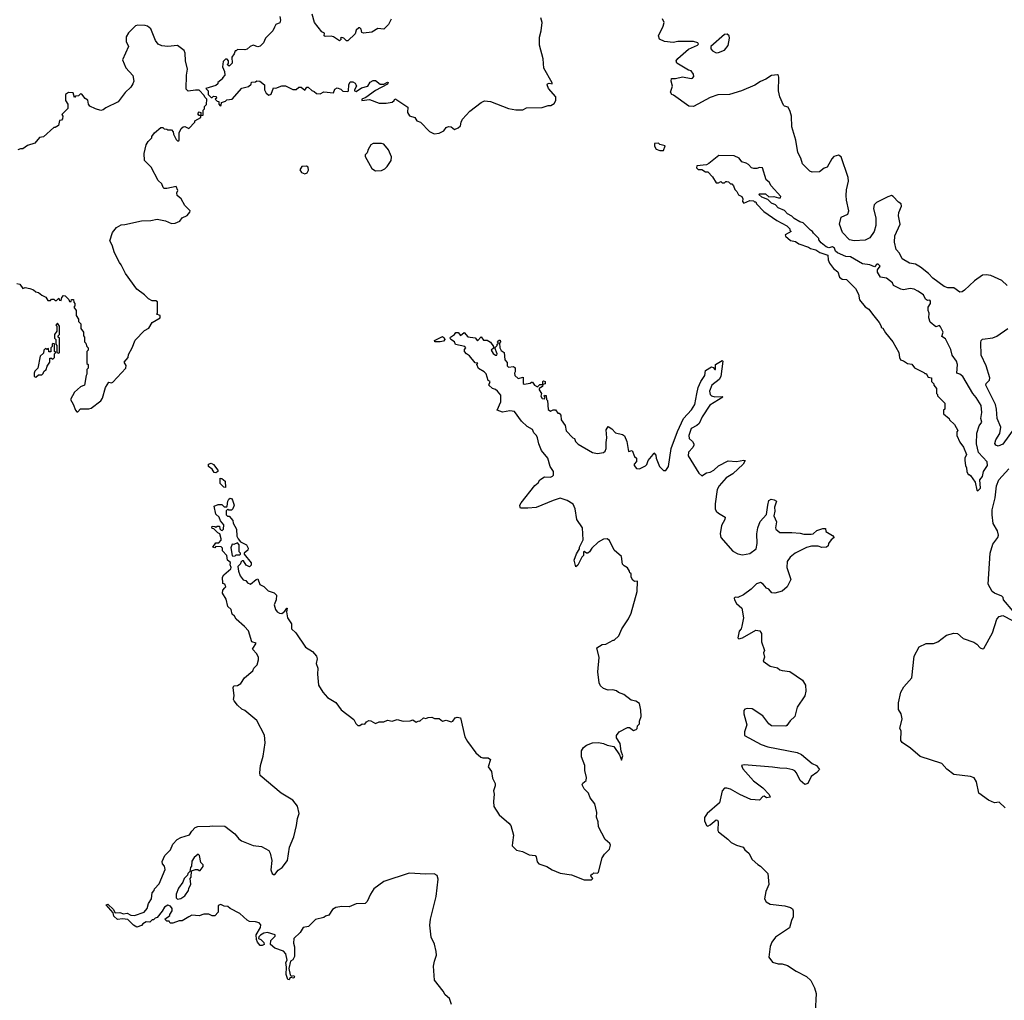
# Model space of a CAD drawing. Extents: x 2293139 to 2515392, y 824115 to 1006937.
# Tile 301 of 417: x 2387389 to 2395597, y 967420 to 975588. Entities that reach past the tile are written whole.
import ezdxf

# ---------------------------------------------------------------- set-up
doc = ezdxf.new("R2010")
doc.units = 0

msp = doc.modelspace()

# ---------------------------------------------------------------- linework, layer by layer
at = {"layer": '0CON10XD'}
for points in [[(2389556.7, 975615), (2389562, 975585), (2389558, 975562), (2389525, 975547.5), (2389512.5, 975525), (2389500, 975495), (2389437.5, 975435), (2389422.5, 975395), (2389395, 975367.5), (2389375, 975363.3), (2389335, 975377.5), (2389310, 975365), (2389285, 975342.5), (2389265, 975337.5), (2389205, 975340), (2389195, 975330), (2389185, 975330), (2389176.7, 975303.3), (2389157.5, 975275), (2389160, 975225), (2389135, 975200), (2389120, 975215), (2389130, 975225), (2389130, 975245), (2389118.3, 975258.3), (2389105, 975260), (2389085, 975240), (2389080, 975195), (2389097.5, 975157.5), (2389100, 975125), (2389080, 975105), (2389080, 975095), (2389040, 975065), (2389040, 975055), (2389025, 975040), (2388940, 975015), (2388960, 974995), (2388960, 974965), (2388985, 974940), (2388995, 974940), (2389005, 974950), (2389028.3, 974948.3), (2389030, 974935), (2389020, 974925), (2389035, 974910), (2389048.3, 974908.3), (2389050, 974885), (2389061.7, 974871.7), (2389070, 974875), (2389071.7, 974898.3), (2389105, 974910), (2389115, 974920), (2389160, 974925), (2389241.7, 975018.3), (2389297, 975033), (2389318.3, 975051.7), (2389321.7, 975068.3), (2389355, 975070), (2389365, 975080), (2389390, 975075), (2389430, 975045), (2389430, 975005), (2389442.5, 974975), (2389465, 974960), (2389485, 974967.5), (2389505, 975020), (2389525, 975017.5), (2389575, 975037.5), (2389605, 975036.7), (2389667, 975007), (2389695, 975007.5), (2389715, 975027.5), (2389735, 975026.7), (2389765, 975000), (2389783.6, 975026.4), (2389795, 975027.5), (2389825, 974997.5), (2389845, 974990), (2389863, 974973), (2389895, 974970), (2389925, 974987.5), (2390005, 974980), (2390015, 975010), (2390035, 975020), (2390065, 975010), (2390083, 974993), (2390125, 974990), (2390130, 974995), (2390133, 975047), (2390145, 975070), (2390165, 975070), (2390185, 975060), (2390191.7, 975048.3), (2390197.5, 975035), (2390180, 975005), (2390180, 974995), (2390195, 974990), (2390238.3, 975021.7), (2390290, 975035), (2390310.7, 975069.3), (2390335, 975082.5), (2390355, 975082.5), (2390395, 975052.5), (2390425, 975050), (2390455, 975067.5), (2390460, 975065), (2390455, 975052.5), (2390355, 974997.5), (2390275, 974940), (2390240, 974925), (2390240, 974915), (2390305, 974923.8), (2390385, 974892.5), (2390445, 974893.3), (2390495, 974902.5), (2390510, 974915), (2390515, 974930), (2390525, 974927.5), (2390625, 974860), (2390622.5, 974815), (2390637.5, 974787.5), (2390683, 974773), (2390700, 974745), (2390730, 974735), (2390805, 974658), (2390845, 974636.2)], [(2390485, 975592.5), (2390463, 975547), (2390425, 975510), (2390375, 975514.2), (2390325, 975483.8), (2390255, 975477.5), (2390241.7, 975481.7), (2390235, 975510), (2390225, 975520), (2390215, 975520), (2390195, 975500), (2390185, 975470), (2390125, 975412.5), (2390113, 975413), (2390090, 975435), (2390075, 975440), (2390062.5, 975437.5), (2390070, 975425), (2390055, 975412.5), (2390005, 975446.7), (2389985, 975451.2), (2389935, 975447.5), (2389927.5, 975455), (2389930, 975475), (2389907, 975487), (2389846.4, 975566.4), (2389826.2, 975635)], [(2390845, 974636.2), (2390885, 974643.8), (2390925, 974663.3), (2390945, 974690), (2390965, 974700), (2390985, 974695.8), (2391015, 974672.5), (2391045, 974686.2), (2391064, 974705), (2391068.6, 974735), (2391081.5, 974758.5), (2391142.8, 974827.2), (2391235, 974898.1), (2391265, 974913.8), (2391315, 974907.5), (2391465, 974850), (2391525, 974836.2), (2391583, 974837), (2391615, 974853.3), (2391745, 974856.7), (2391795, 974872.5), (2391817, 974873), (2391845, 974890), (2391857.5, 974915), (2391857.5, 974945), (2391797.5, 975015), (2391786.7, 975045), (2391790, 975055), (2391801.7, 975058.3), (2391827, 975053), (2391826.7, 975063.3), (2391757.5, 975185), (2391751.7, 975261.7), (2391723, 975377), (2391723, 975443), (2391736.7, 975495), (2391743.3, 975565), (2391733.6, 975603.6)], [(2395620, 973375), (2395575, 973416.7), (2395483.6, 973456.4), (2395445, 973464), (2395415, 973460), (2395347.6, 973412.4), (2395265, 973334.3), (2395245, 973321.4), (2395225, 973319.2), (2395175, 973356), (2395125.5, 973354.5), (2395095, 973365.6), (2395000, 973435), (2394963.8, 973473.8), (2394898.1, 973528.1), (2394855, 973552.7), (2394805, 973560), (2394745.8, 973595), (2394723.2, 973643.2), (2394693.9, 973673.9), (2394681.5, 973735), (2394685, 973786.7), (2394729.6, 973885), (2394714.6, 973954.6), (2394717.9, 973982.1), (2394740, 974035), (2394737.5, 974055), (2394715, 974067.5), (2394670, 974115), (2394655, 974122.5), (2394625, 974113.3), (2394532.5, 974065), (2394510.8, 974045), (2394507.1, 974015), (2394524.3, 973935), (2394525.5, 973875), (2394510.6, 973825), (2394475, 973770.8), (2394437, 973753), (2394345, 973745.4), (2394305, 973754.5), (2394249.1, 973815), (2394221.9, 973885), (2394237.5, 973942.5), (2394291.1, 973968.9), (2394301.1, 973995), (2394281.5, 974085), (2394279.5, 974125), (2394280.2, 974169.8), (2394297.7, 974242.3), (2394296, 974275), (2394237.5, 974445), (2394215, 974460), (2394175, 974447.5), (2394159.3, 974430.7), (2394119.4, 974360.6), (2394095, 974351.2), (2394055, 974320), (2393995, 974318.8), (2393976.1, 974326.1), (2393915, 974386.7), (2393900, 974435), (2393875, 974482.5), (2393857.5, 974585), (2393825.8, 974695), (2393823.9, 974783.9), (2393812, 974825), (2393795, 974860), (2393765, 974866.7), (2393755.9, 974875.9), (2393724.2, 974945), (2393714.3, 974995.7), (2393717, 975107), (2393713.8, 975123.8), (2393705, 975130), (2393655, 975124), (2393608, 975092), (2393565, 975074.3), (2393516.4, 975043.6), (2393405, 974995.7), (2393305, 974965.8), (2393207.3, 974962.7), (2393145, 974940), (2393005, 974865.8), (2392967.7, 974867.7), (2392840.3, 974960.3), (2392825, 974965.8), (2392814.7, 974985), (2392831.8, 975035), (2392819.2, 975075), (2392822.3, 975097.7), (2392855, 975098), (2392915, 975113.3), (2392985, 975098.8), (2392998.3, 975101.7), (2393010, 975115), (2393006.7, 975135), (2392985, 975162.5), (2392965, 975166.7), (2392867.5, 975225), (2392862.5, 975245), (2392876.1, 975263.9), (2392965, 975343.3), (2393040, 975375), (2393047.5, 975385), (2393042.5, 975395), (2393005, 975407.1), (2392875, 975406.9), (2392835, 975399.4), (2392765.4, 975405.4), (2392722.5, 975425), (2392714.3, 975455), (2392754, 975535), (2392760, 975565), (2392748.8, 975595)], [(2387365, 973390), (2387390, 973385), (2387415, 973350), (2387435, 973357.5), (2387475, 973350), (2387505, 973337.5), (2387525, 973320), (2387547, 973317), (2387575, 973292.5), (2387608.3, 973278.3), (2387625, 973250), (2387645, 973250), (2387655, 973260), (2387675, 973260), (2387685, 973250), (2387695, 973250), (2387715, 973270), (2387721.7, 973251.7), (2387735, 973250), (2387740, 973275), (2387755, 973290), (2387768.3, 973288.3), (2387798.3, 973258.3), (2387805, 973240), (2387818.3, 973241.7), (2387821.7, 973258.3), (2387838.3, 973258.3), (2387840, 973235), (2387850, 973225), (2387850, 973205), (2387840, 973195), (2387860, 973165), (2387860, 973125), (2387880, 973095), (2387880, 973075), (2387900, 973055), (2387900, 973015), (2387920, 972985), (2387920, 972955), (2387930, 972945), (2387930, 972905), (2387940, 972895), (2387950, 972865), (2387960, 972855), (2387960, 972835), (2387950, 972825), (2387950, 972725), (2387960, 972715), (2387960, 972685), (2387950, 972675), (2387950, 972635), (2387942.5, 972625), (2387930, 972545), (2387895, 972530), (2387845, 972486.7), (2387813.3, 972425), (2387835.9, 972385.9), (2387853.3, 972335), (2387865, 972322.5), (2387875, 972322.5), (2387895, 972346.7), (2387965, 972346.7), (2387985, 972353.3), (2388065, 972412.5), (2388078.8, 972435), (2388103.3, 972525), (2388131.7, 972568.3), (2388155, 972562.5), (2388165, 972567.5), (2388273.3, 972685), (2388276.4, 972706.4), (2388260, 972735), (2388292.5, 972775), (2388295, 972800), (2388325.9, 972854.1), (2388350.7, 972919.3), (2388430.7, 972999.3), (2388465, 973017.5), (2388494.1, 973065.9), (2388560, 973105), (2388560, 973125), (2388530, 973135), (2388537.5, 973142.5), (2388538.3, 973238.3), (2388525, 973247.5), (2388495, 973247.5), (2388463, 973263), (2388430, 973295), (2388365, 973342.5), (2388271.2, 973475), (2388236.2, 973545), (2388220, 973565), (2388180, 973645), (2388159.5, 973709.5), (2388140, 973745), (2388163.3, 973815), (2388195, 973857.5), (2388235, 973880), (2388265, 973881.2), (2388405, 973912), (2388483.9, 973916.1), (2388535, 973926.7), (2388604.1, 973914.1), (2388655, 973891.2), (2388685, 973893.8), (2388725, 973910), (2388745, 973937.5), (2388785, 973957.5), (2388807.5, 973985), (2388810, 973995), (2388765, 974040), (2388736.1, 974096.1), (2388703, 974123), (2388700, 974145), (2388707.5, 974165), (2388695, 974200), (2388615, 974183.3), (2388593.3, 974183.3), (2388585, 974190), (2388575, 974220), (2388545, 974250), (2388485, 974360), (2388430, 974415), (2388427.5, 974475), (2388442.5, 974545), (2388460, 974575), (2388490, 974605), (2388490, 974615), (2388513.6, 974646.4), (2388565, 974690), (2388581.7, 974691.7), (2388595, 974680), (2388617, 974677), (2388625, 974670), (2388655, 974670), (2388670, 974655), (2388672.5, 974635), (2388695, 974590), (2388705, 974580), (2388715, 974580), (2388720, 974585), (2388717.5, 974645), (2388735, 974682.5), (2388753.3, 974696.7), (2388765, 974697.5), (2388798.3, 974681.7), (2388850, 974735), (2388850, 974745), (2388900, 974775), (2388900, 974790), (2388885, 974790), (2388873, 974803), (2388885, 974820), (2388900, 974815), (2388900, 974790), (2388918.3, 974791.7), (2388920, 974835), (2388930, 974845), (2388930, 974865), (2388947, 974883), (2388950, 974925), (2388931.7, 974941.7), (2388928.3, 974958.3), (2388885, 975000), (2388855, 975002.5), (2388795, 974992.5), (2388778.3, 975008.3), (2388780, 975125), (2388787.5, 975175), (2388772.5, 975245), (2388769.3, 975309.3), (2388760.7, 975330.7), (2388705, 975373.3), (2388625, 975363.8), (2388575, 975372), (2388545, 975383.8), (2388521.2, 975415), (2388482.3, 975512.3), (2388455, 975533.3), (2388435, 975538.8), (2388375, 975543.3), (2388355, 975536.7), (2388295, 975478.8), (2388276, 975445), (2388275.9, 975405.9), (2388296.1, 975363.9), (2388246.7, 975255), (2388275, 975186.7), (2388333.6, 975123.6), (2388340, 975075), (2388333.3, 975055), (2388316.7, 975025), (2388267.3, 974982.7), (2388210, 974905), (2388106.7, 974855), (2388085, 974836.7), (2388065, 974832.5)], [(2393195, 975313.3), (2393215, 975313.8), (2393265, 975333.8), (2393295.9, 975374.1), (2393306.2, 975435), (2393302.5, 975455), (2393287, 975467), (2393265, 975466.2), (2393150, 975365), (2393150, 975345), (2393165, 975330), (2393195, 975313.3)], [(2388065, 974832.5), (2388020, 974845), (2387975, 974867.5), (2387962.5, 974885), (2387958.3, 974918.3), (2387935, 974932.5), (2387908.3, 974968.3), (2387895, 974970), (2387880, 974955), (2387855, 974950), (2387845, 974940), (2387835, 974980), (2387795, 974982.5), (2387772.5, 974965), (2387770, 974915), (2387790, 974885), (2387791.7, 974848.3), (2387741.7, 974798.3), (2387750, 974785), (2387747, 974763), (2387738.3, 974751.7), (2387721.7, 974748.3), (2387713, 974707), (2387685, 974690), (2387675, 974690), (2387587, 974613), (2387555, 974607.5), (2387515, 974560), (2387455, 974540), (2387415, 974512.5), (2387395, 974512.5), (2387373, 974503)], [(2390355, 974328), (2390405, 974330.8), (2390433.8, 974345), (2390452, 974365), (2390486, 974415), (2390487.5, 974445), (2390464.1, 974504.1), (2390425, 974552.5), (2390405, 974557.5), (2390335, 974556.7), (2390317.5, 974545), (2390293, 974507), (2390285, 974480), (2390268.3, 974461.7), (2390268.3, 974448.3), (2390325, 974348), (2390355, 974328)], [(2392755, 974500), (2392768.3, 974538.3), (2392725, 974550), (2392715, 974560), (2392681.7, 974558.3), (2392680, 974535), (2392695, 974510), (2392725, 974500), (2392755, 974500)], [(2395375, 971662.5), (2395397.5, 971685), (2395392.5, 971755), (2395415, 971782.5), (2395422.5, 971825), (2395457.5, 971875), (2395452.5, 971905), (2395382, 971982), (2395364.2, 972055), (2395368.8, 972145), (2395387.5, 972205), (2395408, 972235), (2395401.2, 972265), (2395410, 972315), (2395403.8, 972375), (2395362.3, 972442.3), (2395333.3, 972475), (2395251.2, 972615), (2395225, 972636.7), (2395200, 972645), (2395206, 972715), (2395197.5, 972745), (2395163, 972793), (2395151.7, 972841.7), (2395105, 972930), (2395075, 972950), (2395087.5, 972985), (2395065, 973030), (2395055, 973040), (2395025, 973030), (2394978.3, 973068.3), (2394967.5, 973105), (2394970, 973145), (2394962.5, 973165), (2394962.5, 973195), (2394982.5, 973225), (2394980, 973245), (2394975, 973252.5), (2394955, 973250), (2394940.7, 973260.7), (2394922.5, 973295), (2394875, 973327.3), (2394845, 973342.5), (2394811.4, 973348.6), (2394755, 973338.8), (2394735, 973343.3), (2394673.6, 973373.6), (2394663.3, 973395), (2394615.8, 973435.8), (2394565, 973442.5), (2394540, 973485), (2394540, 973505), (2394562.5, 973535), (2394545, 973552.5), (2394535, 973552.5), (2394515, 973530), (2394476.1, 973546.1), (2394415, 973553.3), (2394315, 973612), (2394275, 973615.7), (2394206.2, 973645), (2394190.3, 973660.3), (2394182.5, 973685), (2394165, 973697.5), (2394135, 973687.5), (2394112.5, 973695), (2394070.7, 973730.7), (2394050, 973755), (2394050, 973765), (2394005, 973810), (2393997.5, 973825), (2393980, 973835), (2393920, 973895), (2393893.3, 973903.3), (2393845, 973932.5), (2393825, 973952.5), (2393790.7, 973970.7), (2393765, 974000), (2393711.7, 974021.7), (2393690, 974045), (2393655, 974060), (2393625, 974090), (2393575, 974110), (2393551.7, 974131.7), (2393555, 974137.5), (2393605, 974138.8), (2393633, 974113), (2393675, 974116.2), (2393715, 974103.3), (2393730, 974105), (2393732.5, 974115), (2393652.5, 974205), (2393637.5, 974235), (2393612.5, 974255), (2393580, 974355), (2393557, 974357), (2393535, 974347.5), (2393508.3, 974348.3), (2393490, 974355), (2393465, 974382.5), (2393445, 974392.5), (2393410, 974405), (2393386.1, 974436.1), (2393345, 974453.3), (2393216.4, 974456.4), (2393135, 974390), (2393115, 974380), (2393035, 974370), (2393030, 974355), (2393045, 974340), (2393075, 974340), (2393105, 974320), (2393125, 974320), (2393165, 974280), (2393195, 974230), (2393215, 974230), (2393235, 974240), (2393245, 974230), (2393265, 974230), (2393275, 974240), (2393285, 974240), (2393297, 974237), (2393315, 974220), (2393325, 974220), (2393340, 974205), (2393350, 974175), (2393367, 974157), (2393380, 974130), (2393410, 974115), (2393417.5, 974095), (2393413, 974073), (2393425, 974060), (2393475, 974082.5), (2393505, 974080), (2393515, 974070), (2393525, 974070), (2393530, 974055), (2393590.7, 973990.7), (2393700, 973915), (2393785, 973870), (2393810, 973845), (2393810, 973835), (2393820, 973825), (2393770, 973795), (2393772.5, 973785), (2393815, 973750), (2393855, 973740), (2393885, 973722), (2393965, 973693.8), (2393982.3, 973682.3), (2394025, 973671.2), (2394058.3, 973648.3), (2394125, 973627.5), (2394127, 973587), (2394139.3, 973559.3), (2394172.5, 973515), (2394208.3, 973488.3), (2394223.6, 973443.6), (2394245, 973427.5), (2394280, 973425), (2394355, 973350), (2394381.7, 973301.7), (2394390, 973255), (2394437, 973197), (2394466.4, 973176.4), (2394496.7, 973136.7), (2394552.5, 973065), (2394570, 973035), (2394570, 973025), (2394585, 973020), (2394605, 972980), (2394667.5, 972905), (2394717.5, 972815), (2394722.5, 972775), (2394732.5, 972755), (2394757, 972747), (2394790, 972725), (2394825, 972720), (2394847, 972687), (2394925, 972650), (2394935, 972640), (2394945, 972640), (2394961.7, 972611.7), (2394990, 972605), (2394990, 972575), (2395010, 972555), (2395010, 972545), (2395030, 972515), (2395030, 972475), (2395040, 972465), (2395040, 972455), (2395100, 972395), (2395100, 972345), (2395090, 972335), (2395090, 972305), (2395136.4, 972266.4), (2395140, 972255), (2395180, 972215), (2395210, 972165), (2395200, 972155), (2395200, 972125), (2395225, 972070), (2395257, 972027), (2395280, 971965), (2395267.5, 971935), (2395266.7, 971915), (2395272.5, 971875), (2395282.5, 971855), (2395283.3, 971825), (2395295, 971800), (2395305, 971800), (2395315, 971790), (2395352.5, 971735), (2395368.3, 971668.3), (2395375, 971662.5)], [(2389765, 974303.3), (2389785, 974312.5), (2389796.7, 974335), (2389795, 974360), (2389779.3, 974369.3), (2389740, 974365), (2389723.6, 974336.4), (2389737.5, 974315), (2389765, 974303.3)], [(2387715, 972810), (2387720, 972815), (2387720, 972935), (2387710, 972945), (2387710, 972955), (2387720, 972965), (2387720, 973035), (2387705, 973060), (2387690, 973045), (2387700, 973035), (2387700, 972995), (2387680, 972965), (2387680, 972935), (2387690, 972925), (2387690, 972885), (2387700, 972875), (2387700, 972815), (2387715, 972810)], [(2391496.5, 968735), (2391495.6, 968705), (2391531.2, 968671.2), (2391580, 968660), (2391635, 968631.5), (2391685, 968625.6), (2391694.5, 968614.5), (2391703.2, 968573.2), (2391716.2, 968555), (2391784.5, 968534.5), (2391826.6, 968506.6), (2391895, 968479.2), (2391990, 968465), (2392095, 968423.8), (2392155, 968422.5), (2392167.5, 968435), (2392150, 968455), (2392155, 968470), (2392165, 968470), (2392175, 968480), (2392205, 968477.5), (2392215, 968487.5), (2392244.1, 968605.9), (2392263.6, 968636.4), (2392305, 968677.5), (2392313, 968713), (2392307.5, 968725), (2392269.3, 968759.3), (2392214.2, 968864.2), (2392212.5, 968905), (2392198, 968945), (2392201.2, 968985), (2392183.8, 969055), (2392145, 969107.5), (2392130, 969145), (2392095, 969182.5), (2392076.7, 969215), (2392082, 969228), (2392110.7, 969249.3), (2392113.3, 969275), (2392098.8, 969335), (2392100, 969375), (2392073.6, 969446.4), (2392071.7, 969498.3), (2392090, 969525), (2392115, 969543.8), (2392164.3, 969565.7), (2392215, 969565.8), (2392255, 969560), (2392285, 969543.8), (2392343, 969533), (2392390, 969465), (2392405, 969420), (2392417.5, 969455), (2392402.5, 969495), (2392395, 969560), (2392363.3, 969605), (2392363.3, 969625), (2392385, 969656.7), (2392455, 969692.5), (2392471.7, 969691.7), (2392505, 969667.5), (2392527.5, 969675), (2392536.7, 969685), (2392540, 969705), (2392556.4, 969723.6), (2392556.7, 969745), (2392570, 969785), (2392567.7, 969837.7), (2392555, 969892.5), (2392525, 969912.5), (2392485, 969920), (2392425, 969967.5), (2392380, 969985), (2392365, 969997.5), (2392333, 970007), (2392293.6, 970003.6), (2392255, 970017.5), (2392229.5, 970039.5), (2392220, 970065), (2392207.5, 970155), (2392220, 970275), (2392200, 970355), (2392245, 970382.5), (2392275, 970387.5), (2392335, 970420), (2392345, 970420), (2392382.5, 970455), (2392408, 970515), (2392465, 970597.5), (2392486.4, 970643.6), (2392535.6, 970825), (2392540, 970910), (2392515, 970907.5), (2392499.3, 970919.3), (2392487.5, 970945), (2392487.5, 970975), (2392475, 970980), (2392472.5, 970995), (2392455, 971023.3), (2392427.5, 971037.5), (2392415, 971052.5), (2392405, 971117.5), (2392345, 971170), (2392305, 971250), (2392285, 971262.5), (2392255, 971260), (2392210, 971235), (2392157.5, 971185), (2392140, 971155), (2392126.1, 971143.9), (2392113, 971143), (2392095, 971157.5), (2392090, 971155), (2392090, 971125), (2392075, 971110), (2392042.5, 971045), (2392025, 971030), (2392012.5, 971085), (2392030.5, 971139.5), (2392055, 971180), (2392056.7, 971195), (2392086.7, 971255), (2392080, 971355), (2392032, 971425), (2392020, 971515), (2392003, 971553), (2391953.6, 971583.6), (2391895, 971601.2), (2391835, 971581.9), (2391695, 971524.4), (2391625, 971518.8), (2391565, 971520), (2391560, 971525), (2391557.5, 971545), (2391568.8, 971565), (2391682.6, 971707.4), (2391710.8, 971729.2), (2391725, 971755.6), (2391765, 971778.9), (2391815, 971776.7), (2391830, 971785), (2391837.5, 971795), (2391837.5, 971825), (2391810, 971865), (2391791.2, 971935), (2391738.3, 971998.3), (2391716.2, 972055), (2391706.2, 972105), (2391696.2, 972125), (2391675.6, 972145.6), (2391663.8, 972175), (2391618.7, 972198.7), (2391571.2, 972245), (2391513.6, 972323.6), (2391475, 972330), (2391415, 972320), (2391370, 972335), (2391400, 972405), (2391400.7, 972460.7), (2391373, 972493), (2391355, 972507.5), (2391330, 972515), (2391300, 972545), (2391310, 972575), (2391293, 972583), (2391277, 972637), (2391260, 972655), (2391215, 972682.5), (2391200, 972715), (2391208.3, 972728.3), (2391185, 972730), (2391138.3, 972788.3), (2391113.6, 972803.6), (2391097.5, 972825), (2391098.3, 972841.7), (2391107.5, 972855), (2391100, 972865), (2391023, 972883), (2391012.5, 972905), (2390983.3, 972925), (2390977.5, 972935), (2390980, 972945), (2391013, 972967), (2391025, 972982.5), (2391045, 972982.5), (2391065, 972957.5), (2391095, 972982.5), (2391125, 972946.7), (2391185, 972937.5), (2391205, 972912.5), (2391235, 972947.5), (2391255, 972920), (2391285, 972920), (2391313, 972903), (2391340, 972865), (2391338.3, 972851.7), (2391320, 972835), (2391335, 972807.5), (2391355, 972793.3), (2391366.2, 972793.8), (2391370, 972805), (2391350, 972855), (2391370, 972875), (2391370, 972885), (2391380, 972895), (2391372.5, 972902.5), (2391375, 972910), (2391385, 972920), (2391395, 972920), (2391397.5, 972905), (2391390, 972895), (2391392.5, 972855), (2391403.6, 972833.6), (2391427, 972817), (2391433.6, 972753.6), (2391451.7, 972731.7), (2391453.9, 972703.9), (2391465, 972692.5), (2391505, 972700), (2391518.3, 972688.3), (2391520, 972655), (2391512.5, 972645), (2391517.5, 972625), (2391545, 972600), (2391585, 972610), (2391586.7, 972556.7), (2391595, 972552.5), (2391645, 972560), (2391655, 972570), (2391665, 972570), (2391680, 972545), (2391705, 972530), (2391725, 972550), (2391750, 972550), (2391750, 972575), (2391755, 972580), (2391770, 972575), (2391770, 972555), (2391750, 972550), (2391748.3, 972531.7), (2391720, 972515), (2391720, 972505), (2391740, 972475), (2391733, 972453), (2391745, 972432.5), (2391765, 972430), (2391770, 972445), (2391760, 972455), (2391765, 972460), (2391778.3, 972458.3), (2391780, 972425), (2391790, 972415), (2391795, 972340), (2391815, 972327.5), (2391835, 972337.5), (2391855, 972337.5), (2391875, 972310), (2391885, 972310), (2391900, 972295), (2391902.5, 972255), (2391935, 972207.5), (2391943.9, 972163.9), (2392000, 972105), (2392015, 972100), (2392022.5, 972075), (2392045, 972052.5), (2392165, 971983.3), (2392205, 971973.3), (2392255, 971983.3), (2392270, 971995), (2392278.8, 972015), (2392276.7, 972065), (2392283.8, 972105), (2392277, 972173), (2392295, 972200), (2392325, 972180), (2392355, 972146.2), (2392413.9, 972133.9), (2392431.2, 972121.2), (2392448.8, 972075), (2392465, 971990), (2392495, 972000), (2392515, 971950), (2392530, 971935), (2392531.7, 971908.3), (2392512.5, 971885), (2392512.5, 971875), (2392530.7, 971850.7), (2392555, 971847.5), (2392605, 971872.5), (2392616.1, 971883.9), (2392627.5, 971915), (2392670, 971965), (2392675, 971980), (2392691.7, 971961.7), (2392693.3, 971935), (2392722.5, 971865), (2392755, 971832.5), (2392775, 971832.5), (2392796.7, 971865), (2392819.2, 972015), (2392871.3, 972158.7), (2392923.7, 972266.3), (2392990.3, 972339.7), (2393018.3, 972381.7), (2393035, 972472.5), (2393044.5, 972525.5), (2393066, 972575), (2393100, 972625), (2393106.7, 972665), (2393155, 972696.7), (2393170, 972690), (2393183, 972673), (2393190, 972675), (2393190, 972715), (2393245, 972750), (2393250, 972745), (2393234, 972615), (2393218.7, 972591.3), (2393159.2, 972545), (2393139.2, 972495), (2393145.7, 972465.7), (2393155.8, 972455.8), (2393185, 972447.5), (2393245, 972450), (2393250, 972445), (2393143.1, 972376.9), (2393078.6, 972281.4), (2393054, 972225), (2393035, 972208), (2392985.9, 972184.1), (2392966, 972125), (2392970.3, 972100.3), (2392996.7, 972075), (2393010, 972055), (2393010, 972045), (2393000, 972025), (2392964, 971985), (2392962, 971955), (2393049.5, 971809.5), (2393075, 971787.5), (2393115, 971813.3), (2393145, 971820), (2393174.1, 971835.9), (2393215, 971871.2), (2393295, 971913.8), (2393365, 971907.5), (2393425, 971918.8), (2393436.7, 971915), (2393420, 971885), (2393333.8, 971805), (2393278.8, 971771.2), (2393220.8, 971705), (2393204.2, 971675), (2393185.8, 971555), (2393186.9, 971515), (2393195.5, 971495.5), (2393215, 971476.7), (2393270, 971445), (2393266, 971425), (2393238, 971375), (2393228.8, 971305), (2393232.5, 971275), (2393335, 971161.2), (2393375, 971138), (2393415, 971129.2), (2393475, 971142.5), (2393528.3, 971181.7), (2393537.5, 971225), (2393532.9, 971305), (2393543.4, 971356.6), (2393562.4, 971407.6), (2393615, 971467.5), (2393624.2, 971545), (2393635, 971582.5), (2393652.5, 971595), (2393679.5, 971589.5), (2393697, 971577), (2393681.7, 971528.3), (2393683.8, 971495), (2393676.7, 971455), (2393697.5, 971405), (2393690, 971355), (2393693.3, 971345), (2393725, 971316.2), (2393825, 971315.6), (2393895, 971310), (2393925, 971301.4), (2393988, 971302), (2394003.8, 971306.2), (2394035, 971333.3), (2394085, 971350), (2394105, 971350), (2394110, 971325), (2394165, 971292.5), (2394177.5, 971275), (2394153.6, 971256.4), (2394130, 971225), (2394127.5, 971205), (2394115, 971193.3), (2394075, 971192.5), (2394045, 971202.5), (2393988.3, 971201.7), (2393947.7, 971192.3), (2393853.3, 971145), (2393810.3, 971109.7), (2393786.7, 971075), (2393784, 971025), (2393816.7, 970925), (2393785.8, 970864.2), (2393745, 970827.5), (2393685, 970812.5), (2393660, 970815), (2393632.5, 970845), (2393615, 970853.3), (2393587, 970887), (2393565, 970901.2), (2393532.1, 970887.9), (2393485.6, 970844.4), (2393422.7, 970797.3), (2393375, 970776.2), (2393352.5, 970777.5), (2393345, 970770), (2393346.7, 970755), (2393363.3, 970725), (2393410, 970685), (2393423.3, 970605), (2393410, 970535), (2393403.3, 970515), (2393386.7, 970495), (2393375, 970440), (2393385, 970430), (2393415, 970440), (2393525, 970503.3), (2393558.3, 970498.3), (2393573.3, 970475), (2393573.8, 970405), (2393597, 970333), (2393590, 970315), (2393597, 970277), (2393587.5, 970245), (2393645, 970203.8), (2393705, 970190), (2393725, 970173.3), (2393745, 970166.7), (2393808.3, 970158.3), (2393915, 970087.5), (2393940, 970045), (2393943.3, 969995), (2393933.6, 969956.4), (2393868.8, 969861.2), (2393850, 969785), (2393812.3, 969747.7), (2393785, 969707.5), (2393775, 969702.5), (2393655, 969706.7), (2393635, 969723.8), (2393585, 969790), (2393495, 969846.2), (2393455, 969851.2), (2393434.1, 969845.9), (2393426.7, 969835), (2393426.7, 969805), (2393450, 969715), (2393432, 969655), (2393431.2, 969625), (2393570.2, 969550.2), (2393625, 969530.5), (2393870, 969485), (2393905, 969467.5), (2393995, 969392.5), (2394030, 969375), (2394057, 969343), (2394035, 969316.7), (2393986.7, 969285), (2393958.8, 969225), (2393935, 969216.7), (2393895, 969251.2), (2393863.6, 969313.6), (2393851.1, 969331.1), (2393835, 969340.6), (2393785, 969351.9), (2393725, 969352.7), (2393665, 969362.7), (2393429.2, 969380.8), (2393406.7, 969375), (2393416.6, 969346.6)], [(2395685, 972190), (2395585, 972051.9), (2395545, 972036.4), (2395525, 972044.4), (2395517.6, 972057.6), (2395525, 972088), (2395559.5, 972140.5), (2395568.8, 972195), (2395538.2, 972265), (2395532.5, 972345), (2395522.3, 972382.3), (2395443.1, 972545), (2395445, 972557.5), (2395472.2, 972585), (2395474.5, 972604.5), (2395446, 972705), (2395402.9, 972792.9), (2395401.8, 972898.2), (2395404.6, 972915.4), (2395415, 972927.5), (2395501.5, 972938.5), (2395535, 972952.9), (2395625.8, 973015)], [(2387525, 972610), (2387545, 972630), (2387575, 972630), (2387585, 972640), (2387591.7, 972658.3), (2387610, 972675), (2387618.3, 972701.7), (2387640, 972735), (2387641.7, 972768.3), (2387655, 972770), (2387665, 972760), (2387680, 972775), (2387680, 972805), (2387690, 972815), (2387680, 972825), (2387678.3, 972888.3), (2387665, 972890), (2387660, 972885), (2387660, 972865), (2387650, 972855), (2387648.3, 972821.7), (2387631.7, 972821.7), (2387628.3, 972848.3), (2387615, 972840), (2387605, 972850), (2387590, 972835), (2387588.3, 972811.7), (2387560, 972785), (2387540, 972685), (2387515, 972660), (2387510, 972645), (2387510, 972615), (2387525, 972610)], [(2390895, 972904), (2390850, 972905), (2390847.5, 972915), (2390915, 972950), (2390928.3, 972938.3), (2390932.5, 972925), (2390920.7, 972909.3), (2390895, 972904)], [(2389025, 971812.5), (2389010, 971815), (2388993, 971843), (2388962.5, 971865), (2388963.6, 971886.4), (2388985, 971893.3), (2389005, 971882.5), (2389040, 971835), (2389040, 971825), (2389025, 971812.5)], [(2395670.3, 970660.3), (2395590, 970755), (2395586.2, 970775), (2395576.9, 970786.9), (2395515, 970810.6), (2395495, 970824.3), (2395463.2, 970885), (2395479.3, 971145), (2395500.6, 971219.4), (2395543.6, 971275), (2395548.5, 971295), (2395540.3, 971330.3), (2395505, 971391.2), (2395494.6, 971465), (2395495.4, 971505), (2395519.6, 971605), (2395531.1, 971705), (2395552.1, 971755), (2395633.3, 971846.7)], [(2389105, 971690), (2389090, 971695), (2389060, 971725), (2389061.7, 971768.3), (2389075, 971767.5), (2389102.5, 971745), (2389105, 971690)], [(2390990, 967385), (2390971.2, 967435), (2390935.7, 967465.7), (2390920, 967495), (2390846.4, 967586.4), (2390838, 967705), (2390846.7, 967745), (2390864, 967795), (2390861.4, 967825), (2390846.4, 967886.4), (2390820, 967945), (2390807.5, 968045), (2390812.5, 968095), (2390860.8, 968285), (2390878.3, 968428.3), (2390868.3, 968458.3), (2390845, 968473.3), (2390775, 968470), (2390635, 968479.2), (2390425, 968408.8), (2390342.3, 968347.7), (2390313.3, 968305), (2390286.1, 968243.9), (2390270, 968225), (2390195, 968222.5), (2390135, 968197.5), (2390075, 968200), (2390025, 968192.5), (2389997.5, 968175), (2389965, 968130), (2389938.3, 968121.7), (2389925, 968110), (2389855, 968092.5), (2389796.4, 968033.6), (2389752.5, 968025), (2389726.4, 967983.6), (2389673.8, 967935), (2389672.9, 967895), (2389681.2, 967865), (2389678.8, 967785), (2389665, 967757.5), (2389647.5, 967745), (2389633.3, 967685), (2389643, 967633), (2389655, 967620), (2389675, 967627.5), (2389680, 967615), (2389675, 967603.3), (2389645, 967610), (2389635, 967590), (2389624.1, 967594.1), (2389611.2, 967635), (2389613.8, 967695), (2389606.7, 967735), (2389620, 967755), (2389607.7, 967807.7), (2389587.7, 967827.7), (2389515, 967853.3), (2389480, 967885), (2389483, 967917), (2389520, 967955), (2389520, 967965), (2389455, 967983.3), (2389425, 967977.5), (2389397, 967963), (2389381.7, 967948.3), (2389380, 967935), (2389400, 967925), (2389425, 967900), (2389427.5, 967885), (2389410, 967875), (2389395, 967876.7), (2389371.2, 967905), (2389363.3, 967925), (2389360, 967965), (2389396.2, 968025), (2389399.2, 968049.2), (2389385.8, 968065.8), (2389355, 968074), (2389305, 968076.2), (2389286.1, 968086.1), (2389223.6, 968143.6), (2389143, 968183), (2389125, 968200), (2389095, 968202.5), (2389065, 968217.5), (2389045, 968210), (2389043.3, 968155), (2389015, 968123.8), (2388995, 968123.3), (2388965, 968136.7), (2388925, 968136.7), (2388885, 968123.3), (2388825, 968130), (2388800, 968115), (2388745, 968082.5), (2388718.3, 968081.7), (2388665, 968062.5), (2388645, 968062.5), (2388635, 968080), (2388615, 968080), (2388600, 968095), (2388640, 968125), (2388640, 968135), (2388660, 968165), (2388660, 968185), (2388647.5, 968205), (2388625, 968212.5), (2388597.5, 968195), (2388578.3, 968161.7), (2388535, 968110), (2388520, 968105), (2388505, 968090), (2388495, 968090), (2388475, 968070), (2388445, 968072.5), (2388415, 968057.5), (2388405, 968042.5), (2388365, 968030), (2388337.5, 968045), (2388291.7, 968091.7), (2388245, 968097.5), (2388203.9, 968093.9), (2388175, 968120), (2388168.3, 968148.3), (2388110, 968215), (2388125, 968220), (2388172.5, 968175), (2388181.7, 968151.7), (2388188.3, 968148.3), (2388225, 968150), (2388255, 968140), (2388286.1, 968146.1), (2388315, 968127.5), (2388345, 968126.2), (2388425.9, 968154.1), (2388453.3, 968185), (2388462.5, 968225), (2388487.5, 968265), (2388492.5, 968315), (2388510, 968335), (2388511.7, 968348.3), (2388550.7, 968389.3), (2388601.7, 968508.3), (2388597, 968537), (2388580, 968555), (2388577.5, 968575), (2388600, 968625), (2388646.4, 968673.6), (2388665, 968720), (2388701.7, 968758.3), (2388733.6, 968776.4), (2388805, 968797.5), (2388825, 968827.5), (2388851.2, 968858.8), (2388875, 968867.5), (2388975, 968868.8), (2388995, 968874), (2389099.7, 968869.7), (2389182, 968805), (2389215, 968763.3), (2389237.3, 968747.3), (2389335, 968709.2), (2389405, 968701.4), (2389465, 968668), (2389477.1, 968645), (2389490, 968585), (2389482, 968505), (2389495, 968476.7), (2389505, 968466.7), (2389515, 968466.7), (2389545, 968503.3), (2389576.2, 968525), (2389620.8, 968585), (2389638.8, 968695), (2389675, 968782.5), (2389698, 968875), (2389703.8, 968935), (2389720, 968975), (2389705.9, 969035.9), (2389665, 969087.5), (2389570, 969145), (2389395, 969293.3), (2389390, 969315), (2389396, 969375), (2389417.6, 969452.4), (2389435.7, 969564.3), (2389428.8, 969628.8), (2389365, 969750), (2389265, 969832.5), (2389240, 969845), (2389205, 969877.5), (2389177.5, 969915), (2389172.5, 969925), (2389177.5, 969955), (2389167.5, 970025), (2389175, 970040), (2389205, 970043.3), (2389231.7, 970058.3), (2389264.1, 970105.9), (2389332.5, 970165), (2389340, 970185), (2389368, 970215), (2389381.2, 970255), (2389381.2, 970275), (2389365.8, 970305.8), (2389330, 970345), (2389360, 970395), (2389325, 970406.7), (2389296.4, 970496.4), (2389264.5, 970534.5), (2389193.3, 970595), (2389179.3, 970619.3), (2389160, 970635), (2389152.5, 970675), (2389125, 970700), (2389111.7, 970761.7), (2389080.7, 970810.7), (2389082.5, 970837.5), (2389100, 970855), (2389107.5, 970865), (2389100, 970885), (2389083, 970893), (2389080, 970945), (2389090, 970965), (2389150, 971015), (2389152.5, 971025), (2389143.6, 971046.4), (2389147.5, 971067.5), (2389122.5, 971085), (2389115.9, 971125.9), (2389080, 971165), (2389080, 971185), (2389068.3, 971198.3), (2389025, 971200), (2389015, 971190), (2389000, 971195), (2389025, 971230), (2389048.3, 971231.7), (2389068.3, 971251.7), (2389070, 971265), (2389056.4, 971306.4), (2389040, 971315), (2389008.3, 971348.3), (2388995, 971350), (2388990, 971365), (2388995, 971370), (2389015, 971367.5), (2389025, 971360), (2389035, 971370), (2389055, 971370), (2389058.3, 971348.3), (2389070, 971335), (2389077.5, 971332.5), (2389087, 971343), (2389091.7, 971381.7), (2389063, 971413), (2389053, 971443), (2389025, 971470), (2389010, 971535), (2389045, 971550), (2389075, 971550), (2389095, 971530), (2389115, 971530), (2389120, 971535), (2389123, 971577), (2389132.5, 971595), (2389145, 971602.5), (2389155, 971600), (2389163.3, 971585), (2389176.1, 971543.9), (2389166.7, 971515), (2389156.1, 971503.9), (2389132.5, 971502.5), (2389125, 971510), (2389111.7, 971498.3), (2389110, 971465), (2389122.5, 971452.5), (2389135, 971452.5), (2389167, 971417), (2389167.5, 971395), (2389196.7, 971345), (2389200, 971285), (2389210, 971265), (2389230, 971240), (2389280, 971215), (2389292.5, 971185), (2389291.7, 971168.3), (2389260, 971145), (2389260, 971135), (2389320, 971065), (2389320, 971045), (2389305, 971030), (2389277.5, 971045), (2389255, 971080), (2389245, 971080), (2389231.7, 971068.3), (2389230, 971055), (2389207, 971033), (2389212, 970995), (2389226.1, 970956.1), (2389251.7, 970921.7), (2389275, 970916.2), (2389287, 970897), (2389313, 970887), (2389360, 970925), (2389375, 970930), (2389392, 970882), (2389425, 970866.7), (2389461.2, 970831.2), (2389510, 970815), (2389530, 970795), (2389526.1, 970756.1), (2389511.4, 970715), (2389520.8, 970675), (2389535, 970655.8), (2389555, 970644.2), (2389575, 970641.2), (2389598.8, 970661.2), (2389615, 970687.5), (2389620, 970685), (2389612.5, 970655), (2389621.4, 970605), (2389654.2, 970555), (2389654, 970514), (2389690.3, 970480.3), (2389772, 970362), (2389831.2, 970325), (2389862.5, 970285), (2389868.8, 970265), (2389861.2, 970225), (2389875.7, 970185), (2389872, 970135), (2389879.2, 970045), (2389916.6, 969986.6), (2389955, 969941.2), (2390025, 969901.2), (2390068.8, 969838.8), (2390175, 969760), (2390192.5, 969725), (2390208.3, 969708.3), (2390225, 969710), (2390245, 969722.5), (2390265, 969720), (2390280, 969740), (2390299.3, 969750.7), (2390315, 969748.8), (2390355, 969726.7), (2390385, 969740), (2390425, 969740), (2390455, 969752), (2390493.8, 969743.8), (2390535, 969760), (2390585, 969743.8), (2390643.6, 969746.4), (2390665, 969756.7), (2390695, 969737.5), (2390715, 969747.5), (2390726.1, 969743.9), (2390755, 969772.5), (2390775, 969767.5), (2390795, 969776.7), (2390825, 969778.8), (2390847, 969767), (2390885, 969766), (2390913.6, 969743.6), (2390945, 969754), (2390985, 969738.8), (2391000, 969745), (2391018.3, 969771.7), (2391035, 969777.5), (2391062.5, 969772.5), (2391098.8, 969615), (2391121.2, 969575), (2391192.3, 969482.3), (2391234.4, 969444.4), (2391248.6, 969438.6), (2391295, 969439.2), (2391313.5, 969425), (2391294.3, 969365), (2391321.2, 969325), (2391331.2, 969271.2), (2391353.8, 969225), (2391353.8, 969205), (2391340, 969165), (2391345.5, 969135.5), (2391338.2, 969075), (2391341.2, 969035), (2391385, 968964.5), (2391465.9, 968895.9), (2391482.5, 968875), (2391505.4, 968795), (2391496.5, 968735)], [(2389165, 971120), (2389185, 971122.5), (2389195, 971130), (2389225, 971130), (2389230, 971135), (2389230, 971145), (2389220, 971155), (2389220, 971215), (2389205, 971230), (2389175, 971217.5), (2389161.7, 971218.3), (2389150.7, 971189.3), (2389160, 971125), (2389165, 971120)], [(2395605, 969022.5), (2395555, 969070), (2395515, 969063.8), (2395465, 969086.2), (2395384.2, 969145), (2395365, 969240), (2395345, 969271.4), (2395315, 969284.3), (2395175, 969300), (2395117.1, 969345), (2395075, 969390.8), (2394895, 969450.8), (2394815, 969520), (2394745, 969566.2), (2394734.3, 969585), (2394736.2, 969665), (2394726.7, 969685), (2394744.3, 969765), (2394735.7, 969805), (2394713.2, 969843.2), (2394713.6, 969896.4), (2394733.5, 969986.5), (2394759.5, 970030.5), (2394825, 970106.7), (2394844.5, 970285.5), (2394886, 970365), (2394945, 970392.5), (2395005, 970393.1), (2395043.3, 970405), (2395115, 970462), (2395175, 970479.2), (2395205, 970474.3), (2395254.6, 970434.6), (2395342.2, 970402.2), (2395366.4, 970386.4), (2395395, 970356.2), (2395415, 970346.7), (2395425, 970350), (2395498.8, 970481.2), (2395533.1, 970595), (2395552.4, 970617.6), (2395585, 970625.7), (2395665, 970582.5)], [(2393416.6, 969346.6), (2393505, 969246.7), (2393585, 969189.5), (2393636, 969135), (2393645, 969112.5), (2393615, 969106.7), (2393595, 969118.8), (2393585, 969116.2), (2393555, 969087.5), (2393485, 969091.9), (2393393, 969133), (2393315, 969179.2), (2393285, 969187.5), (2393264.4, 969185.6), (2393244, 969165), (2393221.4, 969065), (2393118.8, 968975), (2393098.3, 968941.7), (2393096.7, 968915), (2393113.3, 968875), (2393125, 968870), (2393145, 968880), (2393195, 968922.5), (2393205, 968920), (2393212.5, 968905), (2393207.5, 968835), (2393213.6, 968823.6), (2393293, 968763), (2393320, 968735), (2393365, 968712.5), (2393420, 968695), (2393433.6, 968673.6), (2393466.1, 968646.1), (2393495, 968592.5), (2393540.7, 968550.7), (2393565, 968537.5), (2393626.4, 968476.4), (2393632.5, 968385), (2393607.5, 968325), (2393597.5, 968265), (2393610.7, 968240.7), (2393645, 968220), (2393766.1, 968206.1), (2393815, 968193.3), (2393830.5, 968180.5), (2393836.2, 968165), (2393837.5, 968115), (2393822.5, 968085), (2393805.7, 968024.3), (2393690, 967945), (2393657.5, 967905), (2393643.6, 967866.4), (2393635, 967780), (2393665, 967737.5), (2393712.3, 967722.3), (2393745, 967723.3), (2393788.6, 967708.6), (2393861.7, 967661.7), (2393947.3, 967617.3), (2393983.3, 967585), (2394015, 967522.5), (2394028, 967475), (2394019.5, 967319.5)], [(2388705, 968262.5), (2388731.7, 968268.3), (2388765, 968290), (2388797, 968333), (2388798.3, 968351.7), (2388817, 968387), (2388810, 968435), (2388820, 968445), (2388821.7, 968498.3), (2388855, 968510), (2388875, 968510), (2388885, 968500), (2388895, 968500), (2388920, 968535), (2388918.3, 968548.3), (2388898.3, 968568.3), (2388887, 968627), (2388877, 968637), (2388845, 968610), (2388825, 968577.5), (2388821.7, 968538.3), (2388813.3, 968525), (2388808.3, 968491.7), (2388790, 968475), (2388788.3, 968461.7), (2388760, 968435), (2388750, 968405), (2388712.5, 968355), (2388693.8, 968305), (2388692.5, 968272.5), (2388705, 968262.5)]]:
    msp.add_lwpolyline(points, dxfattribs=at)

doc.saveas('drawing.dxf')
